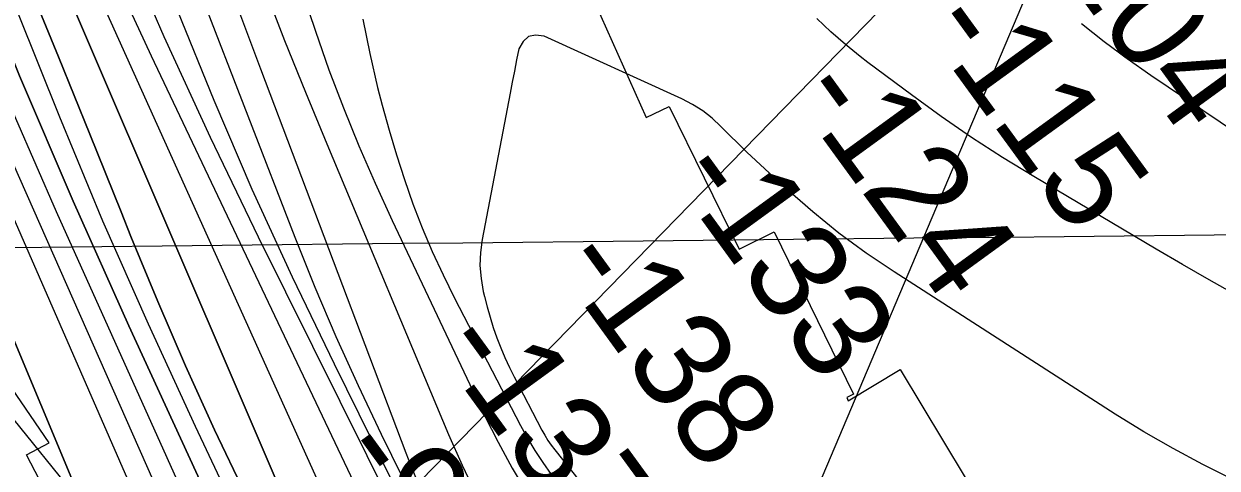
# Model space of a CAD drawing. Extents: x 3651524 to 3689615, y 505651 to 531377.
# Drawn here: x 3658660 to 3659478, y 517002 to 517307 of the extents above; entities that cross this region are included whole.
import ezdxf

# ---------------------------------------------------------------- set-up
doc = ezdxf.new("R2010")
doc.units = 0
for name, color, linetype in [('V-CHAN-NAID', 7, 'Continuous'), ('V-GRID-MAJR', 7, 'Continuous'), ('V-RIVR-EDGE', 7, 'Continuous'), ('V-RIVR-RANG', 7, 'Continuous'), ('V-RRAP-RVMT', 7, 'Continuous'), ('V-TOPO-DPTH', 7, 'Continuous'), ('V-TOPO-MAJR', 7, 'Continuous'), ('V-TOPO-MINR', 7, 'Continuous'), ('V-TOPO-WATR', 7, 'Continuous'), ('V-UTIL-LINE', 7, 'Continuous')]:
    doc.layers.add(name, color=color, linetype=linetype)

msp = doc.modelspace()

# ---------------------------------------------------------------- linework, layer by layer
at = {"layer": 'V-GRID-MAJR'}
msp.add_spline([(3655702.37, 517123.07), (3660982.023, 517177.978), (3666261.669, 517233.653), (3671541.307, 517290.097), (3676820.936, 517347.309), (3682100.557, 517405.288), (3687380.17, 517464.035)], degree=3, dxfattribs=at)
at = {"layer": 'V-RIVR-EDGE'}
msp.add_lwpolyline([(3658522.932, 517335.013), (3658533.595, 517277.355), (3658544.884, 517229.902), (3658569.912, 517154.799), (3658593.277, 517135.531), (3658612.384, 517093.461), (3658648.274, 517041.143), (3658697.35, 516980.389), (3658724.31, 516958.11), (3658768.599, 516903.371), (3658802.695, 516854.06), (3658839.204, 516808.945), (3658863.134, 516775.268), (3658874.467, 516745.824), (3658909.742, 516687.505), (3658945.601, 516622.581), (3658996.409, 516533.607), (3659046.047, 516457.243), (3659086.698, 516388.105)], dxfattribs=at)
at = {"layer": 'V-RRAP-RVMT'}
for points in [[(3659044.03, 517338.702), (3659086.709, 517242.779), (3659102.61, 517250.445), (3659150.409, 517152.456), (3659174.541, 517164.276), (3659228.916, 517052.838), (3659224.31, 517050.599), (3659225.368, 517048.431), (3659260.851, 517069.83), (3659364.954, 516896.818), (3659377.987, 516904.712), (3659405.773, 516859.114), (3659655.051, 517086.159), (3659821.899, 516907.493), (3659547.931, 516657.659), (3659595.263, 516583.811), (3659589.951, 516580.767), (3659641.465, 516501.411), (3659651.793, 516510.376), (3659788.091, 516384.184), (3659829.17, 516428.811), (3659972.803, 516294.337)], [(3659155.699, 516293.328), (3659039.216, 516470.131), (3659043.698, 516473.638), (3659006.734, 516537.662), (3659009.676, 516539.361), (3658949.689, 516638.612), (3658959.113, 516645.315), (3658932.585, 516685.877), (3658959.676, 516703.026), (3658950.101, 516718.064), (3658923.973, 516705.137), (3658888.314, 516765.416), (3658873.069, 516757.98), (3658864.699, 516775.139), (3658832.481, 516756.999), (3658756.599, 516881.419), (3658734.052, 516872.127), (3658661.724, 517011.375), (3658677.331, 517019.498), (3658600.178, 517132.173), (3658587.834, 517126.983), (3658524.653, 517317.198)]]:
    msp.add_lwpolyline(points, dxfattribs=at)
at = {"layer": 'V-TOPO-DPTH'}
for points in [[(3658951.96, 516516.27), (3658759.355, 516835.059), (3658407.919, 517678.212), (3658380.717, 517743.186), (3658354.493, 517808.561), (3658328.92, 517874.203), (3658298.034, 517955.276), (3658288.54, 517980.635), (3658279.241, 518006.063), (3658270.236, 518031.598), (3658261.427, 518057.202), (3658182.126, 518292.069), (3658133.864, 518435.177), (3658085.67, 518578.308), (3658037.579, 518721.473), (3657989.555, 518864.662), (3657890.615, 519160.019)], [(3658596.648, 517545.224), (3658866.145, 516916.609), (3658867.717, 516913.106), (3658869.366, 516909.642), (3658871.13, 516906.234), (3658872.971, 516902.865), (3658874.538, 516900.11), (3658876.867, 516896.247), (3658878.11, 516894.365), (3658880.692, 516890.663), (3658881.978, 516888.808), (3658884.491, 516885.058), (3659012.587, 516689.81), (3659047.459, 516637.613), (3659082.903, 516585.816), (3659119.207, 516534.617), (3659156.084, 516483.817), (3659193.993, 516433.801), (3659232.704, 516384.43)], [(3659232.704, 516384.43), (3659193.993, 516433.801), (3659156.084, 516483.817), (3659119.207, 516534.617), (3659082.903, 516585.816), (3659047.459, 516637.613), (3659012.587, 516689.81), (3658884.491, 516885.058), (3658881.978, 516888.808), (3658880.692, 516890.663), (3658878.11, 516894.365), (3658876.867, 516896.247), (3658874.538, 516900.11), (3658872.971, 516902.865), (3658871.13, 516906.234), (3658869.366, 516909.642), (3658867.717, 516913.106), (3658866.145, 516916.609), (3658596.648, 517545.224)], [(3658672.239, 517413.575), (3658870.075, 516974.325), (3658881.374, 516950.357), (3658893.217, 516926.673), (3658905.874, 516903.413), (3658919.073, 516880.437), (3658930.368, 516861.543), (3658938.485, 516848.329), (3658946.809, 516835.25), (3658955.445, 516822.374), (3658964.288, 516809.634), (3658973.215, 516796.947), (3658982.047, 516784.195), (3658990.737, 516771.345), (3658999.331, 516758.43), (3659073.258, 516645.978), (3659116.077, 516581.931), (3659159.548, 516518.336), (3659203.997, 516455.422), (3659249.099, 516392.961)], [(3658672.239, 517413.575), (3658870.075, 516974.325), (3658881.374, 516950.357), (3658893.217, 516926.673), (3658905.874, 516903.413), (3658919.073, 516880.437), (3658930.368, 516861.543), (3658938.485, 516848.329), (3658946.809, 516835.25), (3658955.445, 516822.374), (3658964.288, 516809.634), (3658973.215, 516796.947), (3658982.047, 516784.195), (3658990.737, 516771.345), (3658999.331, 516758.43), (3659073.258, 516645.978), (3659116.077, 516581.931), (3659159.548, 516518.336), (3659203.997, 516455.422), (3659249.099, 516392.961)], [(3658585.327, 517365.963), (3658629.697, 517262.16), (3658789.362, 516901.546), (3658797.989, 516882.84), (3658806.991, 516864.325), (3658816.555, 516846.093), (3658826.495, 516828.051), (3658832.697, 516817.19), (3658840.047, 516804.872), (3658847.701, 516792.754), (3658855.811, 516780.936), (3658864.227, 516769.32), (3658872.93, 516757.9), (3658881.711, 516746.541), (3658890.611, 516735.275), (3658899.589, 516724.07), (3659568.117, 515898.581)], [(3658585.327, 517365.963), (3658629.697, 517262.16), (3658789.362, 516901.546), (3658797.989, 516882.84), (3658806.991, 516864.325), (3658816.555, 516846.093), (3658826.495, 516828.051), (3658832.697, 516817.19), (3658840.047, 516804.872), (3658847.701, 516792.754), (3658855.811, 516780.936), (3658864.227, 516769.32), (3658872.93, 516757.9), (3658881.711, 516746.541), (3658890.611, 516735.275), (3658899.589, 516724.07), (3659568.117, 515898.581)], [(3659557.315, 515961.937), (3659041.277, 516574.153), (3659021.202, 516598.388), (3659001.408, 516622.848), (3658982.037, 516647.644), (3658962.948, 516672.664), (3658944.515, 516698.148), (3658926.675, 516724.025), (3658909.724, 516750.494), (3658893.365, 516777.356), (3658852.524, 516847.06), (3658842.421, 516864.907), (3658832.679, 516882.943), (3658823.479, 516901.261), (3658814.64, 516919.767), (3658731.92, 517099.817), (3658693.759, 517185.376), (3658656.879, 517271.466), (3658621.922, 517358.356)], [(3659557.315, 515961.937), (3659041.277, 516574.153), (3659021.202, 516598.388), (3659001.408, 516622.848), (3658982.037, 516647.644), (3658962.948, 516672.664), (3658944.515, 516698.148), (3658926.675, 516724.025), (3658909.724, 516750.494), (3658893.365, 516777.356), (3658852.524, 516847.06), (3658842.421, 516864.907), (3658832.679, 516882.943), (3658823.479, 516901.261), (3658814.64, 516919.767), (3658731.92, 517099.817), (3658693.759, 517185.376), (3658656.879, 517271.466), (3658621.922, 517358.356)], [(3658662.015, 517337.627), (3658683.702, 517284.524), (3658705.196, 517231.342), (3658726.561, 517178.108), (3658733.362, 517161.071), (3658751.725, 517116.535), (3658770.747, 517072.292), (3658790.758, 517028.487), (3658811.427, 516984.973), (3658847.65, 516910.878), (3658850.79, 516904.68), (3658854.045, 516898.544), (3658857.473, 516892.504), (3658861.016, 516886.527), (3658953.683, 516735.128), (3658979.101, 516694.841), (3659005.235, 516655.038), (3659032.442, 516615.96), (3659060.364, 516577.366), (3659089.266, 516539.492), (3659118.755, 516502.094), (3659149.128, 516465.408), (3659180.088, 516429.198), (3659588.863, 515962.484)], [(3659588.863, 515962.484), (3659180.088, 516429.198), (3659149.128, 516465.408), (3659118.755, 516502.094), (3659089.266, 516539.492), (3659060.364, 516577.366), (3659032.442, 516615.96), (3659005.235, 516655.038), (3658979.101, 516694.841), (3658953.683, 516735.128), (3658861.016, 516886.527), (3658857.473, 516892.504), (3658854.045, 516898.544), (3658850.79, 516904.68), (3658847.65, 516910.878), (3658811.427, 516984.973), (3658790.758, 517028.487), (3658770.747, 517072.292), (3658751.725, 517116.535), (3658733.362, 517161.071), (3658726.561, 517178.108), (3658705.196, 517231.342), (3658683.702, 517284.524), (3658662.015, 517337.627)]]:
    msp.add_lwpolyline(points, dxfattribs=at)
at = {"layer": 'V-TOPO-MAJR'}
for points in [[(3658719.515, 517345.033), (3658747.285, 517285.135), (3658892.582, 516978.856), (3658902.167, 516959.55), (3658912.203, 516940.492), (3658922.915, 516921.805), (3658934.077, 516903.365), (3658985.361, 516821.969), (3659000.785, 516797.933), (3659016.472, 516774.074), (3659032.553, 516750.478), (3659048.897, 516727.058), (3659065.314, 516703.686), (3659081.566, 516680.2), (3659097.57, 516656.544), (3659113.408, 516632.775), (3659157.833, 516565.336), (3659196.155, 516508.036), (3659235.003, 516451.101), (3659274.641, 516394.713)], [(3658825.019, 517331.551), (3658838.785, 517295.742), (3658853.038, 517260.124), (3658867.616, 517224.634), (3658951.134, 517025.169), (3658960.467, 517004.147), (3658970.383, 516983.418), (3658981.171, 516963.129), (3658992.541, 516943.135), (3659004.765, 516923.653), (3659017.541, 516904.557), (3659031.143, 516886.042), (3659045.297, 516867.914), (3659047.935, 516864.684), (3659063.789, 516845.204), (3659079.596, 516825.687), (3659095.334, 516806.114), (3659111.026, 516786.503), (3659260.181, 516599.425), (3659314.666, 516529.647), (3659368.191, 516459.155), (3659420.277, 516387.593)]]:
    msp.add_lwpolyline(points, dxfattribs=at)
at = {"layer": 'V-TOPO-MINR'}
for points in [[(3657890.615, 519160.019), (3657989.555, 518864.662), (3658037.579, 518721.473), (3658085.67, 518578.308), (3658133.864, 518435.177), (3658182.126, 518292.069), (3658261.427, 518057.202), (3658270.236, 518031.598), (3658279.241, 518006.063), (3658288.54, 517980.635), (3658298.034, 517955.276), (3658328.92, 517874.203), (3658354.493, 517808.561), (3658380.717, 517743.186), (3658407.919, 517678.212), (3658759.355, 516835.059), (3658951.96, 516516.27)], [(3658596.648, 517545.224), (3658866.145, 516916.609), (3658867.717, 516913.106), (3658869.366, 516909.642), (3658871.13, 516906.234), (3658872.971, 516902.865), (3658874.538, 516900.11), (3658876.867, 516896.247), (3658878.11, 516894.365), (3658880.692, 516890.663), (3658881.978, 516888.808), (3658884.491, 516885.058), (3659012.587, 516689.81), (3659047.459, 516637.613), (3659082.903, 516585.816), (3659119.207, 516534.617), (3659156.084, 516483.817), (3659193.993, 516433.801), (3659232.704, 516384.43)], [(3658672.239, 517413.575), (3658870.075, 516974.325), (3658881.374, 516950.357), (3658893.217, 516926.673), (3658905.874, 516903.413), (3658919.073, 516880.437), (3658930.368, 516861.543), (3658938.485, 516848.329), (3658946.809, 516835.25), (3658955.445, 516822.374), (3658964.288, 516809.634), (3658973.215, 516796.947), (3658982.047, 516784.195), (3658990.737, 516771.345), (3658999.331, 516758.43), (3659073.258, 516645.978), (3659116.077, 516581.931), (3659159.548, 516518.336), (3659203.997, 516455.422), (3659249.099, 516392.961)], [(3658599.791, 517370.966), (3658640.128, 517274.304), (3658681.997, 517178.26), (3658796.008, 516924.945), (3658807.993, 516899.358), (3658820.486, 516874.031), (3658833.739, 516849.093), (3658847.499, 516824.415), (3658863.032, 516797.523), (3658874.898, 516777.814), (3658887.227, 516758.412), (3658900.252, 516739.469), (3658913.74, 516720.833), (3658927.701, 516702.525), (3658941.829, 516684.349), (3658956.207, 516666.37), (3658970.75, 516648.522), (3659549.511, 515948.184)], [(3658725.707, 517368.117), (3658755.869, 517298.379), (3658787.71, 517229.391), (3658820.67, 517160.903), (3658913.864, 516973.104), (3658919.782, 516961.749), (3658925.992, 516950.563), (3658932.639, 516939.632), (3658939.578, 516928.87), (3659039.076, 516781.072), (3659062.326, 516746.802), (3659085.738, 516712.646), (3659109.396, 516678.658), (3659133.217, 516644.783), (3659156.991, 516610.877), (3659180.539, 516576.816), (3659203.748, 516542.524), (3659226.731, 516508.076), (3659244.941, 516480.487), (3659277.146, 516432.327), (3659309.733, 516384.43)], [(3658621.922, 517358.356), (3658656.879, 517271.466), (3658693.759, 517185.376), (3658731.92, 517099.817), (3658814.64, 516919.767), (3658823.479, 516901.261), (3658832.679, 516882.943), (3658842.421, 516864.907), (3658852.524, 516847.06), (3658893.365, 516777.356), (3658909.724, 516750.494), (3658926.675, 516724.025), (3658944.515, 516698.148), (3658962.948, 516672.664), (3658982.037, 516647.644), (3659001.408, 516622.848), (3659021.202, 516598.388), (3659041.277, 516574.153), (3659557.315, 515961.937)], [(3658575.672, 517350.218), (3658786.21, 516868.293), (3658789.439, 516861.202), (3658792.811, 516854.184), (3658796.398, 516847.273), (3658800.129, 516840.433), (3658802.442, 516836.345), (3658805.214, 516831.662), (3658808.106, 516827.059), (3658811.177, 516822.573), (3658814.368, 516818.166), (3658817.666, 516813.83), (3658820.985, 516809.512), (3658824.338, 516805.219), (3658827.712, 516800.943), (3658914.916, 516691.322), (3658961.797, 516632.161), (3659008.529, 516572.883), (3659055.038, 516513.429), (3659101.398, 516453.858), (3659543.399, 515883.69)], [(3658662.015, 517337.627), (3658683.702, 517284.524), (3658705.196, 517231.342), (3658726.561, 517178.108), (3658733.362, 517161.071), (3658751.725, 517116.535), (3658770.747, 517072.292), (3658790.758, 517028.487), (3658811.427, 516984.973), (3658847.65, 516910.878), (3658850.79, 516904.68), (3658854.045, 516898.544), (3658857.473, 516892.504), (3658861.016, 516886.527), (3658953.683, 516735.128), (3658979.101, 516694.841), (3659005.235, 516655.038), (3659032.442, 516615.96), (3659060.364, 516577.366), (3659089.266, 516539.492), (3659118.755, 516502.094), (3659149.128, 516465.408), (3659180.088, 516429.198), (3659588.863, 515962.484)], [(3658781.303, 517327.46), (3658845.802, 517160.666), (3658859.577, 517126.403), (3658873.949, 517092.403), (3658889.218, 517058.795), (3658905.085, 517025.45), (3658933.184, 516968.361), (3658935.583, 516963.84), (3658938.157, 516959.429), (3658940.995, 516955.182), (3658944.009, 516951.045), (3659142.803, 516694.913), (3659183.222, 516642.09), (3659223.151, 516588.903), (3659262.344, 516535.173), (3659301.046, 516481.079), (3659336.726, 516430.478), (3659357.082, 516401.318)], [(3658850.955, 517328.563), (3658859.836, 517301.987), (3658869.153, 517275.551), (3658879.154, 517249.369), (3658889.626, 517223.385), (3658900.808, 517197.698), (3658912.462, 517172.209), (3658976.113, 517037.898), (3658985.155, 517019.878), (3658994.723, 517002.157), (3659005.078, 516984.885), (3659015.958, 516967.911), (3659058.089, 516905.337), (3659090.429, 516858.585), (3659123.537, 516812.398), (3659157.797, 516767.059), (3659192.824, 516722.285), (3659228.303, 516677.837), (3659263.613, 516633.256), (3659298.672, 516588.477), (3659333.562, 516543.565), (3659359.262, 516510.291), (3659406.263, 516448.201), (3659452.45, 516385.522)], [(3658765.21, 517316.09), (3658790.288, 517254.681), (3658816.385, 517193.725), (3658844.013, 517133.446), (3658872.66, 517073.62), (3658923.532, 516970.737), (3658927.712, 516962.814), (3658932.16, 516955.055), (3658937.01, 516947.54), (3658942.127, 516940.187), (3659090.77, 516738.179), (3659122.687, 516694.543), (3659154.437, 516650.785), (3659185.936, 516606.847), (3659217.268, 516562.789), (3659225.527, 516551.106), (3659252.424, 516512.675), (3659279.08, 516474.079), (3659305.376, 516435.237), (3659331.43, 516396.23)], [(3658805.081, 517321.943), (3658822.268, 517276.252), (3658921.856, 517012.628), (3658925.139, 517004.294), (3658928.576, 516996.027), (3658932.244, 516987.861), (3658936.067, 516979.76), (3658942.812, 516965.973), (3658944.787, 516962.68), (3658945.558, 516961.653), (3659195.14, 516651.33), (3659243.913, 516589.475), (3659291.876, 516527.01), (3659338.624, 516463.63), (3659384.563, 516399.642)], [(3658655.64, 517315.223), (3658684.284, 517243.368), (3658713.956, 517171.954), (3658745.172, 517101.2), (3658777.416, 517030.887), (3658832.086, 516915.008), (3658837.939, 516903.057), (3658844.021, 516891.228), (3658850.445, 516879.581), (3658857.098, 516868.056), (3658923.622, 516756.611), (3658944.483, 516722.865), (3658966.027, 516689.575), (3658988.593, 516656.97), (3659011.842, 516624.821), (3659035.92, 516593.27), (3659060.422, 516562.058), (3659085.557, 516531.355), (3659111.116, 516500.99), (3659574.163, 515962.172)], [(3658892.4, 517310.289), (3658897.12, 517286.794), (3658902.564, 517263.427), (3658905.711, 517251.202), (3658910.379, 517234.122), (3658915.382, 517217.147), (3658920.89, 517200.328), (3658926.732, 517183.614), (3658933.137, 517167.115), (3658939.953, 517150.797), (3658947.387, 517134.751), (3658955.233, 517118.886), (3659000.541, 517031.51), (3659005.314, 517022.81), (3659010.35, 517014.273), (3659015.779, 517005.981), (3659021.471, 516997.852)], [(3659491.059, 517121.042), (3659472.798, 517131.336), (3659454.642, 517141.813), (3659436.556, 517152.414), (3659352.551, 517202.221), (3659331.054, 517215.442), (3659309.861, 517229.117), (3659289.122, 517243.472), (3659268.686, 517258.28), (3659238.828, 517280.663), (3659233.594, 517284.675), (3659228.418, 517288.761), (3659223.331, 517292.956), (3659218.303, 517297.224), (3659213.382, 517301.613), (3659208.543, 517306.088), (3659203.827, 517310.694)], [(3660137.931, 516891.868), (3660127.202, 516898.249), (3660116.218, 516904.182), (3660105.065, 516909.816), (3660093.715, 516915.059), (3660082.27, 516920.08), (3659881.071, 517014.765), (3659834.247, 517039.128), (3659787.611, 517063.846), (3659741.099, 517088.802), (3659663.517, 517130.808), (3659644.814, 517140.948), (3659626.118, 517151.102), (3659607.433, 517161.277), (3659588.756, 517171.465), (3659570.238, 517181.916), (3659551.923, 517192.701), (3659533.913, 517203.988), (3659516.107, 517215.611), (3659432.842, 517271.613), (3659416.631, 517282.987), (3659400.738, 517294.771), (3659385.321, 517307.172)], [(3659489.185, 516994.299), (3659468.48, 517004.644), (3659448.06, 517015.504), (3659428.07, 517027.134), (3659408.366, 517039.279), (3659256.72, 517136.786), (3659237.599, 517149.796), (3659218.967, 517163.44), (3659201.071, 517178.034), (3659183.664, 517193.261), (3659161.878, 517213.343), (3659155.787, 517219.062), (3659149.767, 517224.853), (3659143.853, 517230.753), (3659138.01, 517236.726), (3659131.943, 517242.36), (3659125.515, 517247.485), (3659118.546, 517251.846), (3659111.217, 517255.698), (3659016.682, 517298.677), (3659010.889, 517299.392), (3659005.94, 517298.445), (3659002.255, 517295.008), (3658999.414, 517289.91), (3658997.857, 517282.313), (3658996.324, 517274.712), (3658994.827, 517267.103), (3658993.353, 517259.49), (3658974.185, 517159.176), (3658973.057, 517150.193), (3658972.689, 517141.227), (3658973.459, 517132.287), (3658974.989, 517123.364), (3658975.811, 517119.911), (3658977.646, 517112.765), (3658979.646, 517105.669), (3658981.896, 517098.647), (3658984.311, 517091.676), (3658986.982, 517084.8), (3658989.827, 517078), (3658992.934, 517071.317), (3658996.214, 517064.71), (3659015.223, 517028.221), (3659017.207, 517024.664), (3659019.321, 517021.192), (3659021.63, 517017.846), (3659024.069, 517014.584), (3659202.411, 516789.788)]]:
    msp.add_lwpolyline(points, dxfattribs=at)
at = {"layer": 'V-TOPO-WATR'}
msp.add_lwpolyline([(3658585.327, 517365.963), (3658629.697, 517262.16), (3658789.362, 516901.546), (3658797.989, 516882.84), (3658806.991, 516864.325), (3658816.555, 516846.093), (3658826.495, 516828.051), (3658832.697, 516817.19), (3658840.047, 516804.872), (3658847.701, 516792.754), (3658855.811, 516780.936), (3658864.227, 516769.32), (3658872.93, 516757.9), (3658881.711, 516746.541), (3658890.611, 516735.275), (3658899.589, 516724.07), (3659568.117, 515898.581)], dxfattribs=at)
at = {"layer": 'V-UTIL-LINE'}
for p, q in [((3660309.809, 519601.102), (3658980.81, 516461.163)), ((3658761.746, 516818.972), (3660470.456, 518571.494))]:
    msp.add_line(p, q, dxfattribs=at)

# ---------------------------------------------------------------- texts
at = {"layer": 'V-CHAN-NAID'}
msp.add_text('WESTWEGO WATER INTAKE (101.5)', height=100, rotation=36.085782, dxfattribs=at).set_placement((3659206.87, 516652.24))
at = {"layer": 'V-RIVR-RANG'}
for s, p in [('-104', (3659349.411, 517373.634)), ('-115', (3659276.01, 517304.546)), ('-124', (3659186.158, 517258.069)), ('-133', (3659102.825, 517202.632)), ('-138', (3659023.372, 517141.864)), ('-137', (3658941.124, 517084.935)), ('-93', (3658870.983, 517011.368))]:
    msp.add_text(s, height=67, rotation=306.0405, dxfattribs=at).set_placement(p)

doc.saveas('drawing.dxf')
